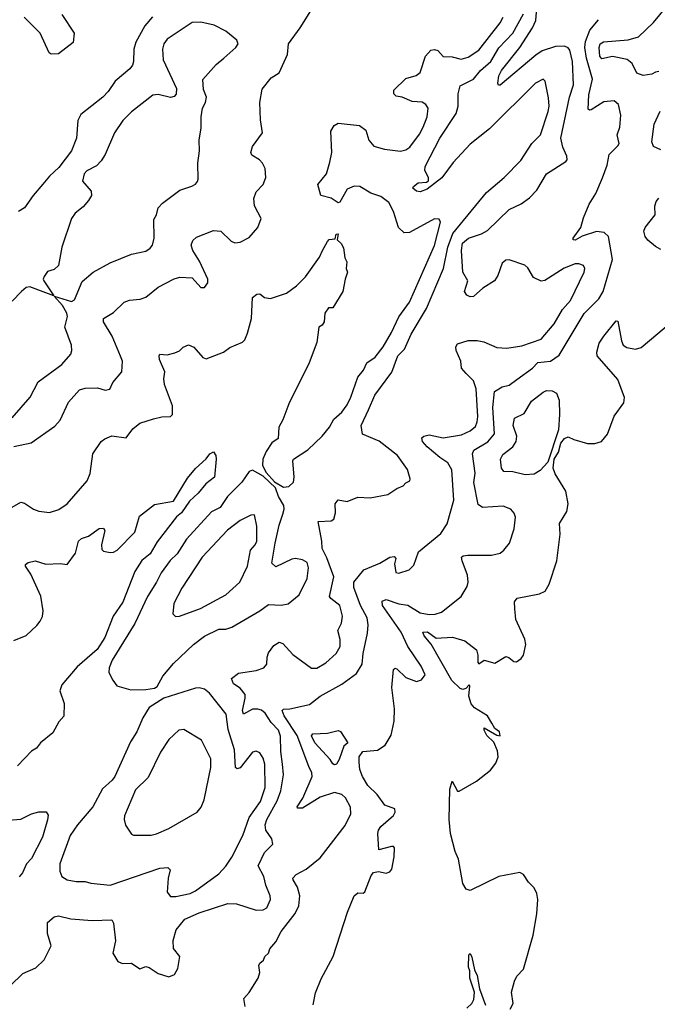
# Model space of a CAD drawing. Extents: x 1550320 to 1685906, y 509093 to 640511.
# Tile 446 of 532: x 1664878 to 1668456, y 605747 to 611270. Entities that reach past the tile are written whole.
import ezdxf

# ---------------------------------------------------------------- set-up
doc = ezdxf.new("R2010")
doc.units = 0

msp = doc.modelspace()

# ---------------------------------------------------------------- linework, layer by layer
at = {"layer": '0CON20XD'}
for points in [[(1664845, 608875.4), (1664943.4, 608896.6), (1665075, 608990), (1665105, 609023.8), (1665152.9, 609125), (1665214, 609195), (1665245, 609204.4), (1665315, 609206), (1665357, 609193), (1665383, 609197), (1665401.2, 609235), (1665450.8, 609295), (1665455.6, 609355), (1665443.7, 609383.7), (1665396.7, 609495), (1665347.5, 609575), (1665347.5, 609595), (1665405, 609628.6), (1665465, 609685.8), (1665495, 609696.9), (1665555, 609702.5), (1665585, 609714), (1665655, 609770), (1665745, 609817.1), (1665775.8, 609825.8), (1665845, 609822), (1665895, 609768.8), (1665915, 609768), (1665932.9, 609795), (1665932.9, 609815), (1665886.2, 609915), (1665849.4, 609975), (1665840.8, 610005), (1665848.8, 610031.2), (1665869.4, 610050.6), (1665965, 610088.5), (1666006.2, 610085), (1666065, 610028.6), (1666085, 610019.4), (1666115, 610021.9), (1666165, 610049.2), (1666214.3, 610105), (1666232.9, 610155), (1666196.5, 610226.5), (1666192, 610268), (1666205.5, 610304.5), (1666244.2, 610345), (1666259.2, 610385), (1666255.8, 610435), (1666240, 610465), (1666223.8, 610485), (1666180, 610510), (1666174.2, 610525), (1666185, 610558.8), (1666240, 610635), (1666229.5, 610709.5), (1666225.8, 610805), (1666239.5, 610880.5), (1666290, 610945), (1666335, 610972.5), (1666380, 611075), (1666385.8, 611135), (1666451.9, 611225), (1666520.6, 611335)], [(1666246.7, 605995), (1666253.3, 606015), (1666273.3, 606035), (1666281.7, 606058.3), (1666315, 606097.5), (1666346.2, 606155), (1666424.1, 606255.9), (1666445, 606300), (1666450.4, 606355), (1666437.3, 606405), (1666411.9, 606445), (1666411.4, 606455), (1666430, 606475), (1666485, 606505.7), (1666565, 606568.6), (1666705, 606750.2), (1666735.9, 606815), (1666733.7, 606853.7), (1666706.3, 606906.3), (1666685, 606923.9), (1666645, 606935.9), (1666565, 606909.3), (1666465, 606847.6), (1666436.9, 606846.9), (1666434.5, 606855), (1666466.3, 606903.7), (1666519.1, 607025), (1666517.7, 607045), (1666500.9, 607080.9), (1666436, 607255), (1666362, 607365), (1666350.8, 607395), (1666357.7, 607402.3), (1666394.5, 607404.5), (1666505, 607430), (1666565, 607475.5), (1666685, 607543.6), (1666767.2, 607602.8), (1666800.6, 607655), (1666804.7, 607715), (1666830.6, 607829.4), (1666833.8, 607876.2), (1666828.6, 607915), (1666790.4, 607985), (1666752.9, 608085), (1666753.1, 608115), (1666808.8, 608185), (1666898.8, 608221.2), (1666955, 608255.6), (1666979.5, 608259.5), (1666988, 608248), (1666982.1, 608217.9), (1666988.8, 608168.8), (1667005, 608165.6), (1667064, 608185), (1667089.3, 608210.7), (1667115, 608286), (1667241.8, 608388.2), (1667277.6, 608442.4), (1667313.6, 608575), (1667303.2, 608745), (1667281.2, 608785), (1667235, 608815.3), (1667164.6, 608875), (1667139.2, 608905), (1667134.4, 608925), (1667146.2, 608935), (1667175, 608942.5), (1667255, 608924.7), (1667358, 608942), (1667406.4, 608963.6), (1667435, 608988.9), (1667445, 609013.8), (1667448.1, 609045), (1667439.3, 609199.3), (1667423.6, 609245), (1667383.1, 609285), (1667356.7, 609315), (1667352.9, 609355), (1667327.9, 609415), (1667325.5, 609435), (1667335, 609452.9), (1667395, 609470), (1667445, 609471.5), (1667483.4, 609463.4), (1667555, 609430.9), (1667611.3, 609428.7), (1667695, 609441.1), (1667805, 609478.2), (1667876.4, 609563.6), (1667923.3, 609645), (1667968.7, 609695), (1668045.4, 609855), (1668049.5, 609875), (1668042.5, 609892.5), (1668015, 609901.1), (1667995, 609900), (1667933.7, 609876.3), (1667825, 609807.5), (1667805, 609802.9), (1667761.9, 609825), (1667728.5, 609878.5), (1667712.9, 609892.9), (1667625, 609922.5), (1667605, 609921.4), (1667585, 609904), (1667560.4, 609835), (1667542.9, 609805), (1667476.2, 609765), (1667425, 609717.1), (1667405, 609716.7), (1667386.2, 609725), (1667374.4, 609745), (1667393.3, 609805), (1667363.8, 609855), (1667356.6, 609975), (1667362.4, 610017.6), (1667396.9, 610045), (1667470, 610070), (1667502.4, 610087.6), (1667624.5, 610205.5), (1667692.1, 610237.9), (1667738.3, 610271.7), (1667779.2, 610315), (1667833.8, 610405), (1667942.5, 610475), (1667949.2, 610485), (1667948, 610505), (1667925.6, 610555), (1667913.9, 610605), (1667963.4, 610836.6), (1667985.8, 610905), (1667980.8, 611035), (1667965, 611098.6), (1667955, 611112.5), (1667935, 611121.3), (1667885, 611120), (1667810.6, 611095), (1667775, 611071.5), (1667575, 610903.8), (1667565, 610902.5), (1667561.2, 610915), (1667566.9, 610955), (1667581.5, 610985), (1667685.2, 611114.8), (1667756, 611224), (1667775.1, 611264.9), (1667780.5, 611335)], [(1668465, 610980), (1668445, 610976.7), (1668425.8, 610964.2), (1668377.4, 610957.4), (1668340.2, 610970.2), (1668314.4, 611025), (1668286.2, 611046.2), (1668205, 611063.2), (1668145, 611050), (1668133.9, 611065), (1668130.4, 611115), (1668134.7, 611135.3), (1668153.3, 611146.7), (1668291.7, 611158.3), (1668350, 611175), (1668434.3, 611255), (1668505, 611341.4)], [(1664809.7, 608520.3), (1664885, 608564.3), (1664905, 608559.2), (1664955, 608524.4), (1664985, 608513.1), (1665045.6, 608505.6), (1665097.4, 608522.6), (1665145, 608555.6), (1665256.4, 608683.6), (1665273.6, 608725), (1665288.6, 608835), (1665335.6, 608904.4), (1665355, 608919.2), (1665395, 608935.6), (1665475, 608925.7), (1665513.1, 608975), (1665553.1, 609006.9), (1665628.7, 609031.3), (1665675, 609042), (1665725, 609043.8), (1665736.2, 609055), (1665735.8, 609105), (1665691.3, 609225), (1665686.7, 609255), (1665693.1, 609295), (1665662.5, 609365), (1665660, 609385), (1665665, 609393.3), (1665705, 609390.8), (1665748.3, 609401.7), (1665775, 609413.8), (1665795.8, 609434.2), (1665825, 609445.7), (1665855, 609433.1), (1665905, 609376), (1665925, 609367.5), (1666021.2, 609405), (1666057.5, 609432.5), (1666128.8, 609461.2), (1666141.2, 609475), (1666157.3, 609512.7), (1666178.9, 609595), (1666185, 609712.5), (1666209.3, 609730.7), (1666225, 609733.3), (1666252.5, 609712.5), (1666285, 609706.7), (1666375, 609735.7), (1666431.7, 609778.3), (1666482.4, 609827.6), (1666560.9, 609939.1), (1666578, 609975), (1666605, 610026.7), (1666615, 610036.7), (1666648.3, 610041.7), (1666653, 610067), (1666665, 610070), (1666660, 610035), (1666682.5, 610015), (1666695, 609990), (1666702.5, 609935), (1666713, 609913), (1666710, 609875), (1666718, 609855), (1666703.8, 609815), (1666691.2, 609745), (1666635.9, 609654.1), (1666610, 609655), (1666590, 609625), (1666586, 609575), (1666575, 609556.7), (1666557.5, 609545), (1666545, 609460), (1666502.1, 609345), (1666388.5, 609115), (1666354.7, 609025.3), (1666331.5, 608985), (1666328.7, 608921.3), (1666292.5, 608897.5), (1666261.2, 608848.8), (1666243.1, 608805), (1666240.5, 608770.5), (1666261.3, 608731.3), (1666308.5, 608678.5), (1666358.7, 608648.7), (1666388.3, 608651.8), (1666413.7, 608676.3), (1666417.8, 608705), (1666410, 608795), (1666414, 608805), (1666495, 608856.7), (1666575, 608933.5), (1666616.8, 608985), (1666641, 609029), (1666685, 609068.2), (1666715, 609110.4), (1666736.7, 609153.3), (1666774.8, 609265.2), (1666807.3, 609305), (1666825.2, 609344.8), (1666872.5, 609377.5), (1666917.5, 609435), (1666964.2, 609515), (1667005, 609603.5), (1667065, 609685.5), (1667206.2, 610003.8), (1667240, 610135), (1667231.7, 610151.7), (1667205, 610152.5), (1667065, 610076.7), (1667035, 610075.6), (1667003.9, 610103.9), (1666975.4, 610195), (1666949.1, 610245), (1666905, 610278.1), (1666847.8, 610297.8), (1666787.5, 610335), (1666755, 610336), (1666715, 610320), (1666675, 610247.5), (1666665, 610242.5), (1666625, 610270), (1666567.5, 610285), (1666551.2, 610345), (1666598.9, 610405), (1666619.3, 610470.7), (1666629.3, 610525), (1666624.6, 610645.4), (1666643.2, 610676.8), (1666665, 610689.2), (1666785, 610676.9), (1666821.1, 610651.1), (1666837.5, 610595), (1666865, 610561.5), (1666925, 610543.9), (1667015, 610532.7), (1667045, 610540), (1667068, 610555), (1667121.2, 610628.8), (1667141.7, 610668.3), (1667163.8, 610726.2), (1667169.5, 610775), (1667156.7, 610795), (1667137.2, 610807.2), (1667081.2, 610811.2), (1667025, 610835.6), (1666990.9, 610840.9), (1666977.5, 610855), (1666977.5, 610875), (1667045, 610940.5), (1667103.1, 610956.9), (1667125, 610974.3), (1667155.6, 611065), (1667185, 611098.5), (1667205, 611103.5), (1667225, 611098.1), (1667255, 611063.1), (1667305, 611062.5), (1667355, 611049.4), (1667395, 611060), (1667455, 611100), (1667575, 611253.3), (1667590.9, 611285)], [(1664825, 605850.8), (1664895, 605921.1), (1664968.3, 605951.7), (1665015, 605997.1), (1665054.4, 606075), (1665034.2, 606145), (1665034.2, 606205.8), (1665071.7, 606238.3), (1665095, 606244.2), (1665165, 606226.7), (1665285, 606216.9), (1665395, 606222), (1665405, 606202.5), (1665415.7, 606104.3), (1665400, 606035), (1665428.3, 605988.3), (1665455, 605977.1), (1665505, 605977.5), (1665553, 605947), (1665585, 605960), (1665605, 605953.3), (1665655, 605920), (1665715, 605901.2), (1665746, 605914), (1665765, 605947.5), (1665777.1, 606015), (1665741.2, 606061.2), (1665739.2, 606105), (1665756.2, 606165), (1665805, 606225.4), (1665885, 606260.5), (1666046.5, 606313.5), (1666095, 606310.3), (1666205, 606276.1), (1666243.4, 606276.6), (1666265, 606288.8), (1666285.4, 606334.6), (1666284.4, 606355), (1666260, 606415), (1666248.8, 606465), (1666216.2, 606525), (1666251.6, 606598.4), (1666298.8, 606645), (1666292, 606675), (1666258.8, 606725), (1666255.3, 606755), (1666264.7, 606785), (1666322.1, 606887.9), (1666344.2, 606945), (1666358.8, 607035), (1666353.7, 607095), (1666343.5, 607165), (1666341.5, 607251.5), (1666330.5, 607285), (1666289, 607329), (1666255, 607380.8), (1666235, 607397.1), (1666215, 607403.4), (1666185, 607402.7), (1666134.2, 607375), (1666127.5, 607395), (1666143.7, 607465), (1666142.8, 607485), (1666115, 607520.9), (1666077.5, 607545), (1666066.2, 607575), (1666105.6, 607604.4), (1666205, 607620.6), (1666248, 607635), (1666264.4, 607655), (1666266.2, 607695), (1666275, 607719.2), (1666305, 607760.8), (1666335, 607779.4), (1666355, 607772.2), (1666410.5, 607710.5), (1666515, 607633.8), (1666545, 607632.5), (1666595, 607662.2), (1666654.6, 607715.4), (1666675.6, 607755), (1666675.6, 607794.4), (1666663.3, 607845), (1666684.4, 607885.6), (1666689.4, 607925), (1666675, 607984), (1666623.4, 608023.4), (1666616.7, 608035), (1666640.8, 608145), (1666601.3, 608251.3), (1666574.7, 608305), (1666574.4, 608345.6), (1666552, 608455), (1666625, 608460), (1666640.8, 608469.2), (1666650, 608505), (1666648, 608555), (1666665, 608578), (1666715, 608567.1), (1666775, 608592.1), (1666845, 608588.8), (1666943.1, 608606.9), (1666995, 608640.6), (1667030, 608655), (1667045, 608672.5), (1667066.4, 608683.6), (1667070, 608695), (1667055, 608747.5), (1666998.6, 608825), (1666895, 608905.5), (1666802.5, 608945), (1666794.3, 608995), (1666835, 609082.5), (1666870.4, 609165), (1666967.1, 609292.9), (1666999.3, 609385), (1667036.7, 609423.2), (1667074.4, 609505.6), (1667160.4, 609649.6), (1667256.6, 609875), (1667280.5, 609995), (1667308.3, 610071.7), (1667498.1, 610301.9), (1667596.2, 610385), (1667689.3, 610480.7), (1667752.3, 610575), (1667801.3, 610625), (1667844.1, 610755), (1667848.4, 610785), (1667845, 610832.5), (1667827.5, 610925), (1667815, 610936), (1667772.9, 610915), (1667515, 610658.9), (1667405, 610572.8), (1667311.2, 610468.8), (1667245.9, 610384.1), (1667165, 610319.5), (1667125, 610304.5), (1667105, 610309.2), (1667083.3, 610325), (1667087.5, 610335), (1667114.4, 610355.6), (1667160.8, 610359.2), (1667172.9, 610367.1), (1667172.9, 610385), (1667150.6, 610425), (1667153.2, 610446.8), (1667234.7, 610605), (1667327.5, 610745), (1667339.2, 610785), (1667337.9, 610855), (1667350.6, 610899.4), (1667425, 610936.4), (1667464.3, 610985.7), (1667521.6, 611035), (1667567.5, 611112.5), (1667645.4, 611194.6), (1667705, 611303.1)], [(1665622.7, 611287.3), (1665579.7, 611235), (1665529.6, 611145), (1665518.9, 611105), (1665516.9, 611035), (1665510.8, 611015), (1665495.4, 610994.6), (1665414.3, 610925), (1665375, 610867.5), (1665345, 610835.8), (1665220.9, 610739.1), (1665204.2, 610705), (1665196.7, 610605), (1665168.1, 610535), (1665098.3, 610441.7), (1665045, 610392.9), (1665008.3, 610348.3), (1664953.1, 610285), (1664905, 610215.7), (1664870.8, 610195)], [(1665115, 611298.8), (1665183.3, 611195), (1665177.3, 611142.7), (1665095, 611078.8), (1665055, 611076.2), (1665044.2, 611084.2), (1664993.1, 611195), (1664902.9, 611285)], [(1664835, 609037.1), (1664936.6, 609153.4), (1664981.8, 609238.2), (1665115, 609336.4), (1665164.4, 609395), (1665171.5, 609415), (1665169.6, 609445), (1665131.1, 609545), (1665145.5, 609605), (1665143.2, 609625), (1665117.8, 609667.8), (1665071.2, 609718.8), (1665169.6, 609690.4), (1665185, 609698.8), (1665228.3, 609801.7), (1665290, 609855), (1665385, 609906.7), (1665505, 609954.3), (1665585, 609972.9), (1665610.9, 609989.1), (1665622.5, 610005), (1665632.9, 610045), (1665631.3, 610148.7), (1665645.6, 610175), (1665655.6, 610215), (1665679.1, 610240.9), (1665776.7, 610315), (1665843.6, 610336.4), (1665865, 610347.5), (1665875, 610362.5), (1665880, 610375), (1665877.1, 610465), (1665887.1, 610535), (1665884.3, 610595), (1665895.6, 610664.4), (1665896, 610725), (1665904.2, 610775), (1665920, 610805), (1665926.7, 610835), (1665909.5, 610879.5), (1665905.6, 610934.4), (1665980.2, 611019.8), (1666023.8, 611055), (1666091.2, 611115), (1666103.3, 611135), (1666101.2, 611145), (1666095.7, 611155.7), (1666035, 611206.2), (1665968.8, 611238.8), (1665895, 611256), (1665845, 611253.8), (1665705, 611161.1), (1665687.5, 611135), (1665679.5, 611105), (1665683.3, 611045), (1665757.5, 610885), (1665756.8, 610853.2), (1665745, 610840), (1665725, 610834.4), (1665655, 610850), (1665625, 610847.1), (1665505.9, 610754.1), (1665457.1, 610705), (1665409.6, 610635), (1665358.6, 610515), (1665335, 610478), (1665309.3, 610450.7), (1665255, 610423.1), (1665240, 610405), (1665230.8, 610365), (1665278.8, 610308.8), (1665280.8, 610285), (1665264.5, 610255.5), (1665235, 610220), (1665190, 610185), (1665168.6, 610155), (1665115.3, 609995), (1665095, 609891.2), (1665071.2, 609868.8), (1665035, 609858.8), (1665015, 609830), (1665010, 609815), (1665013.8, 609805), (1665068.8, 609721.2), (1664935, 609771.7), (1664915, 609767.3), (1664889.2, 609745), (1664835, 609690.8)], [(1666525.2, 605745.2), (1666537.8, 605812.2), (1666569.5, 605889.5), (1666636.7, 606015), (1666716.6, 606263.4), (1666754.5, 606355.5), (1666775, 606373.3), (1666805, 606371.4), (1666815, 606377.5), (1666850.4, 606469.6), (1666863.3, 606486.7), (1666891.6, 606491.6), (1666935, 606482.4), (1666955, 606491.2), (1666965.4, 606505), (1666980, 606575), (1666981.2, 606625), (1666975, 606633.3), (1666965, 606633.3), (1666894, 606614), (1666888.6, 606705), (1666891.1, 606725), (1666904.6, 606745.4), (1666975, 606806.2), (1666985.6, 606825), (1666983.9, 606843.9), (1666927.5, 606865), (1666883.3, 606925), (1666832.5, 606975), (1666802.5, 607025), (1666787.5, 607065), (1666782.5, 607105), (1666782.5, 607135), (1666803.9, 607166.1), (1666885, 607172.2), (1666929.5, 607200.5), (1666962.2, 607257.8), (1666979.7, 607335), (1666980.8, 607405), (1666966.9, 607525), (1666975, 607626.2), (1666985, 607632.5), (1666995, 607628.6), (1667045, 607580.6), (1667105, 607558.1), (1667133.4, 607566.6), (1667152.7, 607595), (1667131.1, 607645), (1667055.9, 607755), (1667017.9, 607835), (1666914.3, 607985), (1666911.1, 608008.9), (1666935, 608017.5), (1667005.4, 607994.6), (1667056.3, 607986.3), (1667125, 607942.4), (1667175, 607933.8), (1667210, 607935), (1667245, 607947.1), (1667355.8, 608034.2), (1667389.5, 608090.5), (1667395.4, 608115), (1667391.6, 608155), (1667360, 608235), (1667358.1, 608255), (1667367.1, 608262.9), (1667392.3, 608267.7), (1667525, 608266.4), (1667575, 608278.5), (1667595.6, 608294.4), (1667625.9, 608335), (1667653.1, 608415), (1667660.8, 608480.8), (1667652.7, 608502.7), (1667634.3, 608524.3), (1667590.9, 608540.9), (1667475, 608533.9), (1667450.9, 608550.9), (1667426.1, 608673.9), (1667433.3, 608726.7), (1667418.8, 608835), (1667426.9, 608855), (1667505, 608901.8), (1667542.2, 608947.8), (1667533.5, 609095), (1667542.7, 609185), (1667585, 609210.6), (1667625, 609220.9), (1667668.4, 609251.6), (1667755, 609316.2), (1667785, 609347.5), (1667856.7, 609355), (1667905, 609389.2), (1668045, 609622.2), (1668128.2, 609705), (1668152.5, 609745), (1668203.9, 609925), (1668181.9, 610055), (1668156.8, 610076.8), (1668115, 610082.3), (1668033.4, 610056.6), (1667995, 610034.5), (1667983.3, 610035), (1667984, 610045), (1668026.5, 610105), (1668041.7, 610158.3), (1668074.3, 610235), (1668110.6, 610295), (1668147.6, 610382.4), (1668175.3, 610455), (1668185.5, 610515), (1668235, 610561.9), (1668241.5, 610575), (1668231.5, 610625), (1668245, 610667.5), (1668251.9, 610735), (1668238.1, 610795), (1668214.4, 610814.4), (1668155, 610810), (1668085, 610764.4), (1668075, 610762.5), (1668068.3, 610768.3), (1668072, 610848), (1668092.4, 610937.6), (1668058.4, 611055), (1668050, 611115), (1668052.4, 611147.6), (1668077.7, 611212.3), (1668125, 611270.4)], [(1668475, 610540.8), (1668435, 610558.6), (1668425.4, 610585), (1668437.9, 610685), (1668472.5, 610757.5)], [(1668387.7, 610105), (1668443.3, 610175), (1668442.2, 610225), (1668449.8, 610250.2), (1668465, 610269.2)], [(1668475, 609981.1), (1668445, 609997.5), (1668403.6, 610033.6), (1668388.2, 610055), (1668380, 610085), (1668387.7, 610105)], [(1667629.4, 605720.6), (1667647.4, 605752.6), (1667637.8, 605815), (1667655, 605876.7), (1667667.1, 605905), (1667705.3, 605945), (1667760, 606135), (1667779.8, 606255), (1667784.8, 606335), (1667779.6, 606369.6), (1667765, 606400), (1667732.6, 606432.6), (1667705.8, 606475.8), (1667685, 606486.2), (1667566.7, 606465), (1667405, 606386.2), (1667384.1, 606394.1), (1667364.3, 606425), (1667341.2, 606561.2), (1667320.8, 606605), (1667296, 606705), (1667288.8, 606785), (1667292, 606955), (1667305, 607000), (1667335, 606942.5), (1667345, 606942.5), (1667441.2, 606998.8), (1667519.6, 607060.4), (1667550.2, 607099.8), (1667563.1, 607135), (1667559.1, 607169.1), (1667538.4, 607218.4), (1667500, 607255), (1667483.9, 607286.1), (1667485, 607297.5), (1667555, 607256.7), (1667575, 607253.3), (1667570, 607275), (1667543.9, 607293.9), (1667526.7, 607325), (1667502.5, 607365), (1667430.7, 607410.7), (1667412, 607432), (1667398.2, 607475), (1667403.3, 607533.3), (1667399.3, 607539.3), (1667381.8, 607518.2), (1667365, 607512.5), (1667349.1, 607519.1), (1667303.2, 607563.2), (1667187.4, 607767.4), (1667147.1, 607815), (1667140.6, 607835), (1667166.6, 607836.6), (1667215, 607801.5), (1667306.6, 607806.6), (1667375, 607785.8), (1667440.8, 607735), (1667448.6, 607705), (1667448.8, 607665), (1667455, 607656.7), (1667485, 607678.6), (1667545, 607660.8), (1667605, 607697.5), (1667622.7, 607692.7), (1667650.5, 607670.5), (1667665, 607668.8), (1667692.1, 607687.9), (1667704.3, 607705), (1667717.9, 607765), (1667712.7, 607795), (1667662.5, 607905), (1667656.2, 607966.2), (1667653.8, 608005), (1667668.6, 608025), (1667795, 608050.8), (1667826.2, 608065), (1667849.2, 608105), (1667892.5, 608235), (1667911.2, 608385), (1667906.3, 608443.6), (1667948, 608512), (1667955.7, 608555), (1667942, 608625), (1667882.2, 608722.2), (1667872.1, 608755), (1667877.2, 608805), (1667900.6, 608845), (1667914.5, 608895.5), (1667935, 608921.1), (1667955, 608930.9), (1667988, 608915), (1668065, 608894), (1668105, 608893.2), (1668143.1, 608905), (1668176, 608945), (1668214.4, 609045.6), (1668268.3, 609121.8), (1668271.5, 609151.5), (1668235, 609252.5), (1668119.3, 609385), (1668116.2, 609405), (1668130, 609455), (1668155, 609495.4), (1668225, 609580.6), (1668235, 609580), (1668255, 609468.8), (1668265, 609443.8), (1668285, 609432.3), (1668333.1, 609423.1), (1668365, 609430.9), (1668541.1, 609578.9)], [(1667715, 608717.6), (1667645.6, 608734.4), (1667595, 608736.9), (1667582, 608755), (1667575.3, 608805), (1667589.3, 608830.7), (1667646, 608874), (1667663.7, 608905), (1667667.1, 608935), (1667646.5, 608995), (1667655.3, 609034.7), (1667708.6, 609061.4), (1667749.7, 609130.3), (1667815, 609180.4), (1667835, 609189.6), (1667865, 609188.2), (1667890, 609175), (1667905.4, 609135.4), (1667907.9, 609055), (1667901.1, 608968.9), (1667841, 608789), (1667799.1, 608740.9), (1667765, 608721.1), (1667715, 608717.6)], [(1664845, 607787.7), (1664915, 607816.1), (1664975, 607871.9), (1664993.1, 607896.9), (1665006.5, 607923.5), (1665009.7, 607955), (1664997.6, 608037.6), (1664939.9, 608159.9), (1664910, 608205), (1664910, 608215), (1664925, 608226.2), (1664965, 608235.8), (1665025, 608216.7), (1665105, 608219.2), (1665145, 608213.8), (1665191.7, 608278.3), (1665207.5, 608345), (1665225, 608360), (1665265, 608374), (1665325, 608415.8), (1665348.8, 608418.8), (1665355.7, 608405), (1665337.5, 608325), (1665338.8, 608298.8), (1665349.2, 608289.2), (1665385, 608282.2), (1665405, 608284.5), (1665424.2, 608295), (1665523.9, 608396.1), (1665550, 608485), (1665635, 608551.4), (1665741.2, 608568.8), (1665820.6, 608699.4), (1665865, 608753.1), (1665925, 608807.1), (1665945, 608835.8), (1665965, 608846.2), (1665978.8, 608825), (1665980.8, 608805), (1665971.2, 608705), (1665923, 608667), (1665880, 608615), (1665830.9, 608569.1), (1665786.7, 608505), (1665758.5, 608481.5), (1665649, 608341), (1665609.6, 608275), (1665563.6, 608236.4), (1665524.4, 608175.6), (1665456.6, 608003.4), (1665402.7, 607925), (1665355.8, 607804.2), (1665312.3, 607737.7), (1665200.1, 607639.9), (1665115, 607540), (1665103.3, 607505), (1665128.6, 607435), (1665125.4, 607364.6), (1665098.3, 607331.7), (1665065, 607270), (1664995.6, 607214.4), (1664972, 607185), (1664943.5, 607166.5), (1664865, 607084.2)], [(1665501.7, 607511.7), (1665585, 607513.8), (1665635, 607520), (1665649.3, 607530.7), (1665682.1, 607587.9), (1665741.7, 607658.3), (1665854.1, 607765.9), (1665915, 607811.8), (1665995, 607850.8), (1666035, 607852), (1666067.9, 607862.1), (1666226, 607955), (1666275, 607990), (1666344.5, 607985.5), (1666385, 607993.3), (1666445.8, 608045), (1666490.5, 608135), (1666499.1, 608195), (1666491.9, 608225), (1666465, 608240), (1666425, 608247.3), (1666405, 608244.4), (1666315, 608202), (1666292.4, 608222.4), (1666310.8, 608335), (1666334.1, 608435), (1666355, 608496), (1666362.8, 608525), (1666360.8, 608545), (1666331.2, 608595), (1666314.1, 608644.1), (1666245, 608710), (1666185, 608744.3), (1666165, 608735.7), (1666125, 608675.6), (1666043.8, 608595), (1666003.1, 608535), (1665955, 608509.1), (1665815, 608356.7), (1665761.5, 608275), (1665722.7, 608237.3), (1665671.7, 608168.3), (1665646.7, 608115), (1665595.2, 608034.8), (1665525, 607884.3), (1665397.8, 607677.8), (1665380.5, 607635), (1665378.8, 607608.8), (1665400, 607565), (1665423.8, 607533.8), (1665501.7, 607511.7)], [(1665752.7, 607922.7), (1665775, 607924.2), (1665892.8, 607967.2), (1666035.6, 608044.4), (1666113.8, 608116.2), (1666156.9, 608205), (1666172.9, 608295), (1666200, 608325), (1666209.1, 608345), (1666208.7, 608428.7), (1666195, 608492.5), (1666175, 608491.2), (1666115, 608461.4), (1666045, 608407.5), (1665902, 608255), (1665788.8, 608081.2), (1665742.9, 607995), (1665738, 607938), (1665752.7, 607922.7)], [(1665755, 606352.3), (1665835, 606368.1), (1665865, 606383.8), (1665995, 606478.8), (1666035, 606521.5), (1666068, 606572), (1666131, 606695), (1666166.2, 606795), (1666229, 606885), (1666255, 606963.8), (1666253.3, 607095), (1666245, 607128), (1666225, 607158.6), (1666205, 607167.5), (1666185, 607162.5), (1666115, 607073.5), (1666097.8, 607067.8), (1666088.9, 607075), (1666083.3, 607175), (1666048.8, 607288.8), (1666036.8, 607375), (1665942.3, 607492.3), (1665914.6, 607514.6), (1665885, 607522.5), (1665865, 607520), (1665686.2, 607463.8), (1665605, 607412.5), (1665568.8, 607355), (1665535, 607276.7), (1665499.7, 607220.3), (1665411.5, 607025), (1665397.9, 607005), (1665343.3, 606956.7), (1665288.5, 606855), (1665202.7, 606755), (1665161.5, 606695), (1665103.3, 606535), (1665102.5, 606495), (1665114, 606465), (1665145, 606446), (1665195.5, 606435.5), (1665245, 606436.9), (1665277.6, 606427.6), (1665386.5, 606416.5), (1665665, 606511.2), (1665710, 606515), (1665722, 606502), (1665712.1, 606455), (1665706.4, 606376.4), (1665725, 606352.9), (1665755, 606352.3)], [(1665615, 606695.7), (1665645, 606704), (1665715, 606732.9), (1665874.6, 606825.4), (1665896.1, 606853.9), (1665912.5, 606895), (1665950.6, 607075), (1665950.8, 607125), (1665898.9, 607228.9), (1665799.5, 607289.5), (1665771.4, 607285), (1665715, 607231.9), (1665668.2, 607161.8), (1665599.5, 607020.5), (1665528.7, 606951.3), (1665466.2, 606805), (1665464.1, 606784.1), (1665472.3, 606752.3), (1665505, 606702.5), (1665517, 606697), (1665615, 606695.7)], [(1666645, 607090.5), (1666635, 607095.6), (1666619.8, 607119.8), (1666533.6, 607215), (1666515.7, 607254.3), (1666523.8, 607265), (1666605, 607268.5), (1666665, 607284.2), (1666678.5, 607278.5), (1666720, 607215), (1666696, 607195), (1666670, 607120), (1666655, 607094.5), (1666645, 607090.5)], [(1664815, 606780), (1664885, 606786.2), (1664945, 606816.2), (1664985, 606827.5), (1665026.4, 606826.4), (1665037.7, 606807.7), (1665035, 606782.5), (1665006.8, 606685), (1664945.3, 606564.7), (1664915.4, 606534.6), (1664894.5, 606485), (1664875, 606461.9)], [(1667387.5, 605725), (1667415, 605751.2), (1667426.1, 605773.9), (1667429.6, 605815), (1667404.2, 605895), (1667403.8, 605935), (1667396.4, 605956.4), (1667397.5, 606025), (1667405, 606032.5), (1667415, 606012.5), (1667430.6, 605940.6), (1667445, 605908.8), (1667458.8, 605835), (1667492.4, 605742.4)], [(1666142.5, 605735), (1666135, 605780), (1666165.8, 605814.2), (1666215.7, 605894.3), (1666226, 605925), (1666220, 605965), (1666225, 605977.5), (1666246.7, 605995)]]:
    msp.add_lwpolyline(points, dxfattribs=at)

doc.saveas('drawing.dxf')
